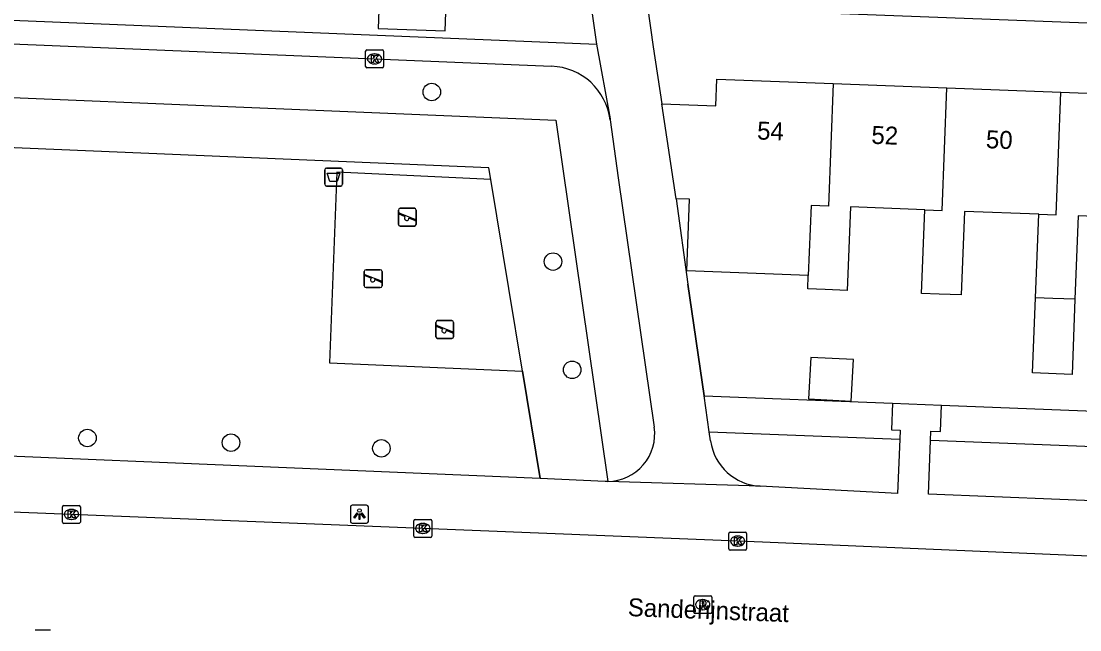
# Model space of a CAD drawing. Extents: x 160077 to 160945, y 386481 to 387498.
# Drawn here: x 160704.4 to 160763.6, y 386671 to 386705 of the extents above; entities that cross this region are included whole.
import ezdxf

# ---------------------------------------------------------------- set-up
doc = ezdxf.new("R2010")
doc.units = 0
for name, color, linetype in [('IMGEO_Afvalbak', 7, 'Continuous'), ('IMGEO_Boom', 7, 'Continuous'), ('IMGEO_Groenvoorziening', 7, 'Continuous'), ('IMGEO_Hek', 7, 'Continuous'), ('IMGEO_Kolk', 7, 'Continuous'), ('IMGEO_Lichtpunt', 7, 'Continuous'), ('IMGEO_Muur', 7, 'Continuous'), ('IMGEO_Openbare_ruimte_label', 7, 'Continuous'), ('IMGEO_Pand', 7, 'Continuous'), ('IMGEO_Pand_nummerreeks', 7, 'Continuous'), ('IMGEO_Rijbaan_lokaal_open', 7, 'Continuous'), ('IMGEO_Rioolput', 7, 'Continuous'), ('IMGEO_Speelvoorziening', 7, 'Continuous'), ('IMGEO_Voetpad_open', 7, 'Continuous')]:
    doc.layers.add(name, color=color, linetype=linetype)

msp = doc.modelspace()

# ---------------------------------------------------------------- linework, layer by layer
at = {"layer": 'IMGEO_Afvalbak'}
for p, q in [((160721.396, 386695.922), (160721.396, 386696.722)), ((160721.396, 386696.722), (160721.396, 386695.922)), ((160721.496, 386696.822), (160722.286, 386696.822)), ((160722.286, 386696.822), (160721.496, 386696.822)), ((160722.386, 386696.722), (160722.386, 386695.922)), ((160722.386, 386695.922), (160722.386, 386696.722)), ((160722.286, 386695.822), (160721.496, 386695.822)), ((160721.496, 386695.822), (160722.286, 386695.822))]:
    msp.add_line(p, q, dxfattribs=at)
msp.add_lwpolyline([(160721.539, 386696.536), (160722.243, 386696.536), (160722.094, 386696.066), (160721.688, 386696.066), (160721.539, 386696.536)], dxfattribs=at)
for centre, start, end in [((160721.496, 386696.722), 90, 180), ((160721.496, 386696.722), 90, 180), ((160722.286, 386696.722), 0, 90), ((160722.286, 386696.722), 360, 90), ((160721.496, 386695.922), 180, 270), ((160721.496, 386695.922), 180, 270), ((160722.286, 386695.922), 270, 0), ((160722.286, 386695.922), 270, 0)]:
    msp.add_arc(centre, 0.1, start, end, dxfattribs=at)
at = {"layer": 'IMGEO_Boom'}
for centre in [(160727.372, 386701.071), (160734.143, 386691.601), (160735.216, 386685.558), (160708.142, 386681.745), (160716.158, 386681.487), (160724.56, 386681.168)]:
    msp.add_circle(centre, 0.489, dxfattribs=at)
at = {"layer": 'IMGEO_Groenvoorziening'}
for points in [[(160684.265, 386701.578), (160734.304, 386699.5), (160737.203, 386679.324)], [(160730.668, 386696.179), (160730.558, 386696.843), (160684.161, 386698.783)], [(160730.668, 386696.179), (160722.073, 386696.59), (160721.665, 386685.947), (160732.433, 386685.483)], [(160732.433, 386685.483), (160731.672, 386690.1), (160730.668, 386696.179)], [(160733.424, 386679.476), (160732.433, 386685.483)], [(160742.581, 386684.109), (160753.11, 386683.695)], [(160755.842, 386683.589), (160765.806, 386683.198)], [(160742.868, 386682.096), (160753.504, 386681.678)], [(160766.249, 386681.179), (160755.231, 386681.611)]]:
    msp.add_lwpolyline(points, dxfattribs=at)
at = {"layer": 'IMGEO_Hek'}
msp.add_lwpolyline([(160732.433, 386685.483), (160733.424, 386679.476)], dxfattribs=at)
at = {"layer": 'IMGEO_Kolk'}
for p, q in [((160723.679, 386702.498), (160723.679, 386703.35)), ((160723.754, 386703.424), (160724.606, 386703.424)), ((160724.167, 386703.204), (160724.192, 386703.204)), ((160724.68, 386703.35), (160724.68, 386702.498)), ((160724.19, 386702.644), (160724.165, 386702.644)), ((160724.606, 386702.424), (160723.754, 386702.424)), ((160706.747, 386677.053), (160706.747, 386677.905)), ((160706.822, 386677.979), (160707.674, 386677.979)), ((160707.235, 386677.759), (160707.26, 386677.759)), ((160707.748, 386677.905), (160707.748, 386677.053)), ((160707.258, 386677.199), (160707.233, 386677.199)), ((160726.447, 386677.197), (160727.299, 386677.197)), ((160707.674, 386676.979), (160706.822, 386676.979)), ((160726.372, 386676.271), (160726.372, 386677.123)), ((160726.86, 386676.977), (160726.885, 386676.977)), ((160727.373, 386677.123), (160727.373, 386676.271)), ((160727.299, 386676.197), (160726.447, 386676.197)), ((160726.883, 386676.417), (160726.858, 386676.417)), ((160743.956, 386675.562), (160743.956, 386676.414)), ((160744.031, 386676.488), (160744.883, 386676.488)), ((160744.444, 386676.268), (160744.469, 386676.268)), ((160744.957, 386676.414), (160744.957, 386675.562)), ((160744.883, 386675.488), (160744.031, 386675.488)), ((160744.467, 386675.708), (160744.442, 386675.708)), ((160705.229, 386671.032), (160706.081, 386671.032))]:
    msp.add_line(p, q, dxfattribs=at)
for points in [[(160723.679, 386702.498), (160723.679, 386703.35)], [(160723.754, 386703.424), (160724.606, 386703.424)], [(160724.68, 386703.35), (160724.68, 386702.498)], [(160724, 386703.124), (160724.123, 386703.124), (160724.123, 386702.973), (160724.253, 386703.124), (160724.417, 386703.124), (160724.271, 386702.973), (160724.424, 386702.724), (160724.272, 386702.724), (160724.187, 386702.888), (160724.123, 386702.821), (160724.123, 386702.724), (160724, 386702.724), (160724, 386703.124)], [(160724.606, 386702.424), (160723.754, 386702.424)], [(160706.747, 386677.053), (160706.747, 386677.905)], [(160706.822, 386677.979), (160707.674, 386677.979)], [(160707.748, 386677.905), (160707.748, 386677.053)], [(160707.068, 386677.679), (160707.191, 386677.679), (160707.191, 386677.528), (160707.321, 386677.679), (160707.485, 386677.679), (160707.339, 386677.528), (160707.492, 386677.279), (160707.34, 386677.279), (160707.255, 386677.443), (160707.191, 386677.376), (160707.191, 386677.279), (160707.068, 386677.279), (160707.068, 386677.679)], [(160726.447, 386677.197), (160727.299, 386677.197)], [(160707.674, 386676.979), (160706.822, 386676.979)], [(160726.372, 386676.271), (160726.372, 386677.123)], [(160726.693, 386676.897), (160726.816, 386676.897), (160726.816, 386676.746), (160726.946, 386676.897), (160727.11, 386676.897), (160726.964, 386676.746), (160727.117, 386676.497), (160726.965, 386676.497), (160726.88, 386676.661), (160726.816, 386676.594), (160726.816, 386676.497), (160726.693, 386676.497), (160726.693, 386676.897)], [(160727.373, 386677.123), (160727.373, 386676.271)], [(160727.299, 386676.197), (160726.447, 386676.197)], [(160743.956, 386675.562), (160743.956, 386676.414)], [(160744.031, 386676.488), (160744.883, 386676.488)], [(160744.277, 386676.188), (160744.4, 386676.188), (160744.4, 386676.037), (160744.53, 386676.188), (160744.694, 386676.188), (160744.548, 386676.037), (160744.701, 386675.788), (160744.549, 386675.788), (160744.464, 386675.952), (160744.4, 386675.885), (160744.4, 386675.788), (160744.277, 386675.788), (160744.277, 386676.188)], [(160744.957, 386676.414), (160744.957, 386675.562)], [(160744.883, 386675.488), (160744.031, 386675.488)], [(160705.229, 386671.032), (160706.081, 386671.032)]]:
    msp.add_lwpolyline(points, dxfattribs=at)
for centre, start, end in [((160723.756, 386703.348), 91.55205, 178.44795), ((160723.756, 386703.348), 91.55205, 178.44795), ((160724.604, 386703.348), 1.55205, 88.44795), ((160724.604, 386703.348), 1.55205, 88.44795), ((160723.756, 386702.5), 181.55205, 268.44795), ((160723.756, 386702.5), 181.55205, 268.44795), ((160724.604, 386702.5), 271.55205, 358.44795), ((160724.604, 386702.5), 271.55205, 358.44795), ((160706.824, 386677.903), 91.55205, 178.44795), ((160706.824, 386677.903), 91.55205, 178.44795), ((160707.672, 386677.903), 1.55205, 88.44795), ((160707.672, 386677.903), 1.55205, 88.44795), ((160726.449, 386677.121), 91.55205, 178.44795), ((160726.449, 386677.121), 91.55205, 178.44795), ((160727.297, 386677.121), 1.55205, 88.44795), ((160727.297, 386677.121), 1.55205, 88.44795), ((160706.824, 386677.055), 181.55205, 268.44795), ((160706.824, 386677.055), 181.55205, 268.44795), ((160707.672, 386677.055), 271.55205, 358.44795), ((160707.672, 386677.055), 271.55205, 358.44795), ((160726.449, 386676.273), 181.55205, 268.44795), ((160726.449, 386676.273), 181.55205, 268.44795), ((160727.297, 386676.273), 271.55205, 358.44795), ((160727.297, 386676.273), 271.55205, 358.44795), ((160744.033, 386676.412), 91.55205, 178.44795), ((160744.033, 386676.412), 91.55205, 178.44795), ((160744.881, 386676.412), 1.55205, 88.44795), ((160744.881, 386676.412), 1.55205, 88.44795), ((160744.033, 386675.564), 181.55205, 268.44795), ((160744.033, 386675.564), 181.55205, 268.44795), ((160744.881, 386675.564), 271.55205, 358.44795), ((160744.881, 386675.564), 271.55205, 358.44795)]:
    msp.add_arc(centre, 0.0765, start, end, dxfattribs=at)
for centre, major_axis, ratio, start_param, end_param in [((160724.166, 386702.924), (-0.387, 0.002), 0.722429, 4.712389, 7.853982), ((160724.191, 386702.924), (-0.39, 0.002), 0.717154, 1.570796, 4.712389), ((160707.234, 386677.479), (-0.387, 0.002), 0.722429, 4.712389, 7.853982), ((160707.259, 386677.479), (-0.39, 0.002), 0.717154, 1.570796, 4.712389), ((160726.859, 386676.697), (-0.387, 0.002), 0.722429, 4.712389, 7.853982), ((160726.884, 386676.697), (-0.39, 0.002), 0.717154, 1.570796, 4.712389), ((160744.443, 386675.988), (-0.387, 0.002), 0.722429, 4.712389, 7.853982), ((160744.468, 386675.988), (-0.39, 0.002), 0.717154, 1.570796, 4.712389)]:
    msp.add_ellipse(centre, major_axis=major_axis, ratio=ratio, start_param=start_param, end_param=end_param, dxfattribs=at)
at = {"layer": 'IMGEO_Lichtpunt'}
for p, q in [((160722.834, 386677.898), (160722.834, 386677.091)), ((160722.834, 386677.898), (160722.834, 386677.091)), ((160723.736, 386677.993), (160722.928, 386677.993)), ((160723.736, 386677.993), (160722.928, 386677.993)), ((160723.83, 386677.091), (160723.83, 386677.898)), ((160723.83, 386677.091), (160723.83, 386677.898)), ((160722.928, 386676.997), (160723.736, 386676.997)), ((160722.928, 386676.997), (160723.736, 386676.997))]:
    msp.add_line(p, q, dxfattribs=at)
for points in [[(160723.208, 386677.562), (160723.247, 386677.534), (160723.059, 386677.272), (160723.021, 386677.299), (160723.208, 386677.562)], [(160723.31, 386677.514), (160723.357, 386677.514), (160723.357, 386677.192), (160723.31, 386677.192), (160723.31, 386677.514)], [(160723.42, 386677.534), (160723.458, 386677.561), (160723.645, 386677.299), (160723.606, 386677.271), (160723.42, 386677.534)]]:
    msp.add_lwpolyline(points, dxfattribs=at)
msp.add_circle((160723.333, 386677.696), 0.0994, dxfattribs=at)
for centre, start, end in [((160722.928, 386677.898), 90, 180), ((160722.928, 386677.898), 90, 180), ((160723.736, 386677.898), 0, 90), ((160723.736, 386677.898), 0, 90), ((160722.928, 386677.091), 180, 270), ((160722.928, 386677.091), 180, 270), ((160723.736, 386677.091), 270, 0), ((160723.736, 386677.091), 270, 360)]:
    msp.add_arc(centre, 0.0946, start, end, dxfattribs=at)
at = {"layer": 'IMGEO_Muur'}
msp.add_lwpolyline([(160742.581, 386684.109), (160741.674, 386690.337)], dxfattribs=at)
at = {"layer": 'IMGEO_Pand'}
for points in [[(160728.221, 386707.06), (160724.479, 386707.203), (160724.381, 386704.624), (160728.123, 386704.482), (160728.221, 386707.06)], [(160740.227, 386700.408), (160743.229, 386700.294), (160743.286, 386701.793), (160749.788, 386701.546)], [(160749.788, 386701.546), (160749.527, 386694.701), (160748.552, 386694.739), (160748.399, 386690.831)], [(160749.788, 386701.546), (160756.142, 386701.304)], [(160754.91, 386694.492), (160755.881, 386694.454), (160756.142, 386701.304)], [(160756.142, 386701.304), (160762.497, 386701.062)], [(160761.266, 386694.243), (160762.236, 386694.205), (160762.497, 386701.062)], [(160762.497, 386701.062), (160768.851, 386700.82)], [(160741.014, 386695.114), (160740.227, 386700.408)], [(160748.399, 386690.831), (160741.611, 386691.089), (160741.763, 386695.086), (160741.014, 386695.114)], [(160754.91, 386694.492), (160750.762, 386694.654), (160750.578, 386689.99), (160749.35, 386690.038), (160748.369, 386690.076), (160748.399, 386690.831)], [(160761.266, 386694.243), (160757.119, 386694.406), (160756.934, 386689.741), (160755.703, 386689.789), (160754.726, 386689.827), (160754.91, 386694.492)], [(160761.083, 386689.579), (160761.266, 386694.243)], [(160767.623, 386693.995), (160763.476, 386694.157), (160763.292, 386689.493)], [(160763.292, 386689.493), (160763.145, 386685.299), (160760.92, 386685.385), (160761.083, 386689.579)], [(160763.292, 386689.493), (160762.058, 386689.541), (160761.083, 386689.579)], [(160750.918, 386686.123), (160748.543, 386686.25), (160748.42, 386683.938), (160750.795, 386683.811), (160750.918, 386686.123)]]:
    msp.add_lwpolyline(points, dxfattribs=at)
at = {"layer": 'IMGEO_Rijbaan_lokaal_open'}
msp.add_lwpolyline([(160803.822, 386673.597), (160794.267, 386673.984), (160770.595, 386674.871), (160745.835, 386675.932), (160721.282, 386676.922), (160686.102, 386678.316)], dxfattribs=at)
at = {"layer": 'IMGEO_Rioolput'}
for p, q in [((160742.006, 386672.012), (160742.006, 386672.864)), ((160742.081, 386672.938), (160742.933, 386672.938)), ((160742.494, 386672.718), (160742.519, 386672.718)), ((160743.007, 386672.864), (160743.007, 386672.012)), ((160742.933, 386671.938), (160742.081, 386671.938)), ((160742.517, 386672.158), (160742.492, 386672.158))]:
    msp.add_line(p, q, dxfattribs=at)
for points in [[(160742.006, 386672.012), (160742.006, 386672.864)], [(160742.081, 386672.938), (160742.933, 386672.938)], [(160742.595, 386672.636), (160742.343, 386672.638), (160742.343, 386672.238)], [(160742.521, 386672.557), (160742.467, 386672.557), (160742.467, 386672.476)], [(160742.467, 386672.476), (160742.519, 386672.476)], [(160743.007, 386672.864), (160743.007, 386672.012)], [(160742.933, 386671.938), (160742.081, 386671.938)], [(160742.343, 386672.238), (160742.467, 386672.238), (160742.467, 386672.4), (160742.478, 386672.4)], [(160742.525, 386672.371), (160742.596, 386672.238), (160742.736, 386672.238), (160742.671, 386672.364)]]:
    msp.add_lwpolyline(points, dxfattribs=at)
for centre, radius, start, end in [((160742.083, 386672.862), 0.0765, 91.55205, 178.44795), ((160742.083, 386672.862), 0.0765, 91.55205, 178.44795), ((160742.503, 386672.665), 0.19, 274.7715, 282.96867), ((160742.527, 386672.461), 0.0964, 77.00612, 93.18647), ((160742.541, 386672.518), 0.0378, 276.66336, 79.67722), ((160742.594, 386672.526), 0.109, 350.36119, 89.41601), ((160742.592, 386672.526), 0.112, 277.58423, 350.98172), ((160742.931, 386672.862), 0.0765, 1.55205, 88.44795), ((160742.931, 386672.862), 0.0765, 1.55205, 88.44795), ((160742.083, 386672.014), 0.0765, 181.55205, 268.44795), ((160742.083, 386672.014), 0.0765, 181.55205, 268.44795), ((160742.477, 386672.347), 0.0533, 26.02933, 88.69889), ((160742.576, 386672.311), 0.108, 29.51342, 73.79051), ((160742.931, 386672.014), 0.0765, 271.55205, 358.44795), ((160742.931, 386672.014), 0.0765, 271.55205, 358.44795)]:
    msp.add_arc(centre, radius, start, end, dxfattribs=at)
for centre, major_axis, ratio, start_param, end_param in [((160742.493, 386672.438), (-0.387, 0.002), 0.722429, 4.712389, 7.853982), ((160742.518, 386672.438), (-0.39, 0.002), 0.717154, 1.570796, 4.712389)]:
    msp.add_ellipse(centre, major_axis=major_axis, ratio=ratio, start_param=start_param, end_param=end_param, dxfattribs=at)
at = {"layer": 'IMGEO_Speelvoorziening'}
for p, q in [((160725.512, 386693.68), (160725.512, 386694.48)), ((160725.512, 386694.48), (160725.512, 386693.68)), ((160725.581, 386694.305), (160726.457, 386693.952)), ((160725.612, 386694.58), (160726.402, 386694.58)), ((160726.402, 386694.58), (160725.612, 386694.58)), ((160726.502, 386694.48), (160726.502, 386693.68)), ((160726.502, 386693.68), (160726.502, 386694.48)), ((160725.895, 386694.108), (160725.556, 386694.245)), ((160726.433, 386693.892), (160726.093, 386694.029)), ((160726.402, 386693.58), (160725.612, 386693.58)), ((160725.612, 386693.58), (160726.402, 386693.58)), ((160723.606, 386690.245), (160723.606, 386691.045)), ((160723.606, 386691.045), (160723.606, 386690.245)), ((160723.989, 386690.673), (160723.65, 386690.81)), ((160723.675, 386690.87), (160724.551, 386690.517)), ((160723.706, 386691.145), (160724.496, 386691.145)), ((160724.496, 386691.145), (160723.706, 386691.145)), ((160724.596, 386691.045), (160724.596, 386690.245)), ((160724.596, 386690.245), (160724.596, 386691.045)), ((160724.527, 386690.457), (160724.187, 386690.594)), ((160724.496, 386690.145), (160723.706, 386690.145)), ((160723.706, 386690.145), (160724.496, 386690.145)), ((160727.598, 386687.404), (160727.598, 386688.204)), ((160727.598, 386688.204), (160727.598, 386687.404)), ((160727.981, 386687.832), (160727.642, 386687.969)), ((160727.667, 386688.029), (160728.543, 386687.676)), ((160727.698, 386688.304), (160728.488, 386688.304)), ((160728.488, 386688.304), (160727.698, 386688.304)), ((160728.588, 386688.204), (160728.588, 386687.404)), ((160728.588, 386687.404), (160728.588, 386688.204)), ((160728.488, 386687.304), (160727.698, 386687.304)), ((160727.698, 386687.304), (160728.488, 386687.304)), ((160728.519, 386687.616), (160728.179, 386687.753))]:
    msp.add_line(p, q, dxfattribs=at)
for centre, radius, start, end in [((160725.612, 386694.48), 0.1, 90, 180), ((160725.612, 386694.48), 0.1, 90, 180), ((160725.569, 386694.275), 0.0327, 68.07798, 248.07798), ((160726.402, 386694.48), 0.1, 0, 90), ((160726.402, 386694.48), 0.1, 360, 90), ((160725.974, 386694.018), 0.12, 130.99278, 5.16318), ((160726.445, 386693.922), 0.0327, 248.07798, 68.07798), ((160725.612, 386693.68), 0.1, 180, 270), ((160725.612, 386693.68), 0.1, 180, 270), ((160726.402, 386693.68), 0.1, 270, 0), ((160726.402, 386693.68), 0.1, 270, 0), ((160723.706, 386691.045), 0.1, 90, 180), ((160723.706, 386691.045), 0.1, 90, 180), ((160723.663, 386690.84), 0.0327, 68.07798, 248.07798), ((160724.496, 386691.045), 0.1, 0, 90), ((160724.496, 386691.045), 0.1, 360, 90), ((160723.706, 386690.245), 0.1, 180, 270), ((160723.706, 386690.245), 0.1, 180, 270), ((160724.068, 386690.583), 0.12, 130.99278, 5.16318), ((160724.496, 386690.245), 0.1, 270, 0), ((160724.496, 386690.245), 0.1, 270, 0), ((160724.539, 386690.487), 0.0327, 248.07798, 68.07798), ((160727.698, 386688.204), 0.1, 90, 180), ((160727.698, 386688.204), 0.1, 90, 180), ((160727.655, 386687.999), 0.0327, 68.07798, 248.07798), ((160728.06, 386687.742), 0.12, 130.99278, 5.16318), ((160728.488, 386688.204), 0.1, 0, 90), ((160728.488, 386688.204), 0.1, 360, 90), ((160727.698, 386687.404), 0.1, 180, 270), ((160727.698, 386687.404), 0.1, 180, 270), ((160728.488, 386687.404), 0.1, 270, 0), ((160728.488, 386687.404), 0.1, 270, 0), ((160728.531, 386687.646), 0.0327, 248.07798, 68.07798)]:
    msp.add_arc(centre, radius, start, end, dxfattribs=at)
at = {"layer": 'IMGEO_Voetpad_open'}
for points in [[(160736.599, 386703.746), (160733.266, 386727.02)], [(160684.392, 386705.888), (160736.599, 386703.746)], [(160806.616, 386681.595), (160803.271, 386703.425), (160739.413, 386705.852)], [(160739.413, 386705.852), (160739.742, 386703.596), (160740.227, 386700.408)], [(160686.805, 386704.475), (160734.065, 386702.512)], [(160737.332, 386699.516), (160737.353, 386699.582), (160736.599, 386703.746)], [(160737.332, 386699.516), (160737.774, 386696.279), (160739.799, 386682.351)], [(160741.014, 386695.114), (160741.674, 386690.337), (160742.581, 386684.109)], [(160742.868, 386682.096), (160742.581, 386684.109)], [(160753.11, 386683.695), (160753.052, 386682.212), (160753.524, 386682.194), (160753.504, 386681.678)], [(160753.11, 386683.695), (160755.842, 386683.589)], [(160755.231, 386681.611), (160755.251, 386682.126), (160755.784, 386682.105), (160755.842, 386683.589)], [(160742.941, 386681.584), (160742.868, 386682.096)], [(160733.424, 386679.476), (160686.48, 386681.453)], [(160753.504, 386681.678), (160753.385, 386678.654), (160745.717, 386679.051)], [(160766.249, 386681.179), (160766.119, 386678.164), (160755.113, 386678.617), (160755.231, 386681.611)], [(160737.203, 386679.324), (160737.134, 386679.324), (160737.065, 386679.326), (160733.424, 386679.476)], [(160745.717, 386679.051), (160737.203, 386679.324)]]:
    msp.add_lwpolyline(points, dxfattribs=at)
for centre, radius, start, end in [((160733.937, 386699.093), 3.421, 7.09822, 87.85706), ((160737.175, 386681.975), 2.651, 270.61245, 8.1538), ((160745.869, 386682.005), 2.958, 188.18054, 267.06081)]:
    msp.add_arc(centre, radius, start, end, dxfattribs=at)

# ---------------------------------------------------------------- texts
at = {"layer": 'IMGEO_Openbare_ruimte_label'}
msp.add_text('Sanderijnstraat', height=1, rotation=357.82163, dxfattribs=at).set_placement((160738.309, 386671.803))
at = {"layer": 'IMGEO_Pand_nummerreeks'}
for s, rotation, p in [('54', 357.82276, (160745.528, 386698.426)), ('52', 357.82276, (160751.912, 386698.182)), ('50', 357.82018, (160758.306, 386697.939))]:
    msp.add_text(s, height=1, rotation=rotation, dxfattribs=at).set_placement(p)

doc.saveas('drawing.dxf')
